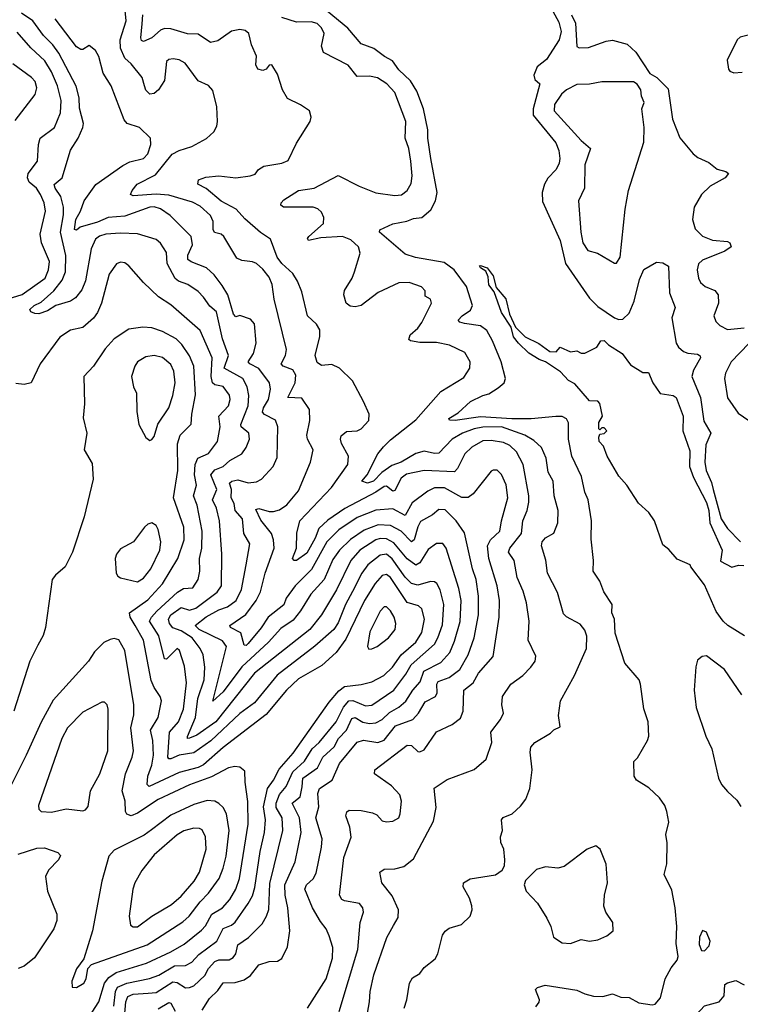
# Model space of a CAD drawing. Extents: x 1550320 to 1685906, y 509093 to 640511.
# Tile 440 of 532: x 1665013 to 1668456, y 593384 to 598091. Entities that reach past the tile are written whole.
import ezdxf

# ---------------------------------------------------------------- set-up
doc = ezdxf.new("R2010")
doc.units = 0

msp = doc.modelspace()

# ---------------------------------------------------------------- linework, layer by layer
at = {"layer": '0CON20XD'}
for points in [[(1667543.3, 598163.3), (1667588.5, 598078.5), (1667600.2, 598035), (1667590.8, 597995), (1667529.8, 597900.2), (1667484.7, 597865), (1667469.5, 597825), (1667474.3, 597804.3), (1667497.8, 597785), (1667466, 597665), (1667465.6, 597635), (1667575, 597501.5), (1667589, 597465), (1667593.1, 597426.9), (1667590.4, 597405), (1667576.5, 597375), (1667536.9, 597333.1), (1667520.3, 597305), (1667509.2, 597265), (1667511.4, 597221.4), (1667595.5, 597035.5), (1667620.2, 596925), (1667735, 596759.2), (1667775, 596719.8), (1667854.5, 596665), (1667875, 596657.2), (1667895, 596658.5), (1667925, 596687.3), (1667949.3, 596745), (1667975, 596849.2), (1667995, 596896.2), (1668055, 596931.6), (1668085, 596928.9), (1668112.2, 596912.2), (1668117.1, 596785), (1668144.4, 596715), (1668129.2, 596665), (1668150, 596545), (1668161.4, 596525), (1668185, 596504.4), (1668205, 596496.5), (1668251.8, 596491.8), (1668264.3, 596484.3), (1668265.6, 596475), (1668232.3, 596415), (1668224.6, 596385), (1668265.3, 596285), (1668281, 596171), (1668315.4, 596115), (1668292, 596058), (1668286.2, 595975), (1668292.4, 595935), (1668318.2, 595878.1), (1668325.5, 595845), (1668365, 595704.6), (1668395, 595659.2), (1668457.3, 595595)], [(1665885.5, 593355), (1665919.2, 593410.8), (1665959.6, 593450.4), (1665985, 593486.9), (1666042.4, 593487.6), (1666085, 593501.3), (1666115, 593522.1), (1666155, 593571.8), (1666205, 593588.1), (1666245, 593590), (1666265, 593603.3), (1666291.7, 593658.3), (1666304, 593735), (1666294.8, 593845), (1666280.9, 593905), (1666280.4, 593955), (1666328.4, 594065), (1666357.5, 594205), (1666349.5, 594275), (1666314, 594345), (1666353.6, 594375), (1666362.8, 594422.8), (1666366.5, 594465), (1666435.1, 594514.9), (1666461.2, 594565), (1666515.3, 594614.7), (1666536.8, 594655), (1666574.5, 594695), (1666599.1, 594750.9), (1666615, 594754.8), (1666652.9, 594732.8), (1666685, 594725.6), (1666715, 594730), (1666745, 594745.2), (1666780.5, 594779.5), (1666825.1, 594804.8), (1666857.6, 594832.4), (1666891, 594885), (1666927, 594925), (1666943.8, 594976.2), (1667025, 595018.3), (1667068.3, 595065), (1667090.4, 595119.6), (1667116.8, 595213.2), (1667123, 595315), (1667111.5, 595371.5), (1667051.1, 595565), (1667035, 595586.5), (1667003.6, 595586.4), (1666965, 595557.3), (1666925, 595493.9), (1666905, 595483.8), (1666865, 595512.7), (1666800.6, 595590.6), (1666765, 595609.8), (1666735, 595610.7), (1666715, 595604), (1666638.8, 595555), (1666595.7, 595505), (1666527, 595365), (1666454.2, 595245), (1666399.2, 595175), (1666135, 594966.8), (1665949.4, 594735), (1665859.6, 594670.4), (1665825, 594655.4), (1665814.8, 594654.8), (1665814.2, 594664.2), (1665853.5, 594755), (1665863.8, 594845), (1665894.8, 594934.8), (1665896.8, 594995), (1665888.8, 595055), (1665875.9, 595085), (1665837, 595135), (1665785, 595168.9), (1665744.3, 595184.3), (1665728.7, 595205), (1665724.4, 595225), (1665734.9, 595245.1), (1665785, 595280.2), (1665825, 595268.6), (1665855, 595277.6), (1665955.8, 595354.2), (1665976.4, 595385), (1665979.5, 595535), (1665967.9, 595695), (1665953, 595755), (1665933.6, 595795), (1665955.6, 595845), (1665926.2, 595915), (1665945, 595939.4), (1665985, 595954.3), (1666016.4, 595983.6), (1666074.8, 596015.2), (1666095.4, 596045), (1666110.9, 596085), (1666108.1, 596115), (1666070.6, 596145), (1666069.5, 596155), (1666103.8, 596245), (1666107.1, 596295), (1666100.5, 596335), (1666078.4, 596375), (1665989.6, 596425), (1666010, 596485), (1665981.6, 596565), (1665953.1, 596695), (1665920.9, 596720.9), (1665890.8, 596765), (1665865, 596790.8), (1665815.7, 596825.7), (1665771.1, 596841.1), (1665755, 596853.8), (1665717.5, 596925), (1665715, 596977.5), (1665685, 597022.9), (1665665, 597040.5), (1665575, 597067.1), (1665495, 597070.5), (1665425, 597065.2), (1665394.4, 597055.6), (1665375, 597041.2), (1665354.5, 596995.5), (1665327.8, 596842.2), (1665309.9, 596800.1), (1665279.2, 596760.9), (1665255.8, 596745), (1665185.3, 596724.8), (1665145, 596698.9), (1665105, 596684.2), (1665085, 596685.7), (1665066.2, 596695), (1665061.9, 596705), (1665082.7, 596725), (1665115, 596740.9), (1665175.8, 596794.2), (1665215.2, 596845), (1665231.5, 596885), (1665232.9, 596962.9), (1665207.7, 597075), (1665221.6, 597158.4), (1665221.6, 597195), (1665209, 597245), (1665182.4, 597285), (1665177.5, 597302.5), (1665215.5, 597335), (1665255, 597468), (1665291.8, 597525), (1665313.9, 597575), (1665317.2, 597595), (1665298.5, 597668.5), (1665297.6, 597717.6), (1665283.5, 597773.5), (1665200.6, 597930.6), (1665171.4, 597971.4), (1665126.1, 598016.1), (1665075.9, 598085), (1665022.1, 598122.1)], [(1666539.9, 593350.1), (1666628.8, 593645), (1666640.4, 593775), (1666655.5, 593825), (1666651.9, 593845), (1666635.7, 593865), (1666565, 593878.5), (1666551.9, 593885), (1666541.1, 593905), (1666561.4, 594085), (1666596.7, 594183.3), (1666590.1, 594230.1), (1666571.5, 594285), (1666575.6, 594304.4), (1666587.8, 594312.2), (1666645, 594310), (1666698.9, 594298.9), (1666719.1, 594289.1), (1666745, 594261.4), (1666765, 594255.7), (1666795, 594260), (1666824.3, 594275.7), (1666831.4, 594295), (1666836.5, 594355), (1666828.9, 594385), (1666788.8, 594428.8), (1666707.5, 594485), (1666710, 594505), (1666865, 594622.2), (1666885, 594621.4), (1666915, 594592.9), (1666925, 594590.6), (1666945, 594600), (1667005, 594686.7), (1667078.5, 594721.5), (1667119, 594751), (1667131.3, 594785), (1667134.5, 594885), (1667178.9, 594921.1), (1667205, 594966.4), (1667275, 595046.2), (1667304, 595234), (1667304.7, 595314.7), (1667294.7, 595385), (1667255.2, 595515), (1667248.5, 595575), (1667262.9, 595605), (1667307.5, 595645), (1667314.7, 595695.3), (1667345.2, 595804.8), (1667337, 595867), (1667315, 595916), (1667295, 595937.1), (1667275, 595938.1), (1667265, 595932), (1667180, 595825), (1667155, 595806.5), (1667125, 595806.8), (1667042.6, 595852.6), (1666995, 595853.1), (1666962.7, 595837.3), (1666888.7, 595781.3), (1666855, 595720), (1666795, 595752.6), (1666715, 595746.9), (1666625, 595711), (1666538.4, 595651.6), (1666480.2, 595595), (1666407.5, 595462.5), (1666329.7, 595385), (1666286, 595325), (1666275, 595293.8), (1666199.4, 595235), (1666166.2, 595183.8), (1666105, 595108.7), (1666095, 595099.2), (1666085, 595100), (1666069.3, 595159.3), (1666019.4, 595185), (1666016.9, 595195), (1666092.9, 595247.1), (1666143.3, 595315), (1666163, 595355), (1666186.2, 595445), (1666228.4, 595565), (1666226.3, 595605), (1666215.6, 595635), (1666165, 595698.9), (1666140.6, 595749.4), (1666155, 595753.4), (1666205, 595739.6), (1666225, 595739.8), (1666255, 595748.1), (1666289, 595771), (1666345, 595838.6), (1666402.9, 595975), (1666415.4, 596035), (1666388.2, 596085), (1666384.7, 596105), (1666399.6, 596175), (1666397.6, 596227.6), (1666361.7, 596281.7), (1666294.3, 596285), (1666328.4, 596355), (1666332.2, 596392.3), (1666317.2, 596417.2), (1666271.4, 596435), (1666261.8, 596445), (1666283.4, 596485), (1666287.5, 596515), (1666228.9, 596755), (1666219.5, 596825), (1666205, 596859.5), (1666175, 596898.9), (1666145, 596926.1), (1666125, 596934.1), (1666075, 596939.4), (1666050.8, 596950.8), (1665988.2, 597055), (1665975, 597065.3), (1665943.2, 597073.2), (1665937.3, 597087.3), (1665936.7, 597126.7), (1665924.6, 597155), (1665875, 597198.8), (1665838.2, 597218.2), (1665725, 597251.5), (1665665, 597257.1), (1665555, 597248.9), (1665542.5, 597255), (1665550, 597275), (1665574.3, 597305), (1665661.4, 597348.6), (1665742.1, 597447.9), (1665775, 597466), (1665834.6, 597485.4), (1665905, 597523.1), (1665940, 597555), (1665955, 597582.5), (1665958.6, 597605), (1665954.2, 597675), (1665935, 597752.5), (1665915, 597776.2), (1665865, 597798.8), (1665803.3, 597883.3), (1665775, 597898.5), (1665745.7, 597904.3), (1665725, 597900.8), (1665715, 597891.2), (1665705, 597800), (1665675.6, 597755), (1665655, 597738.5), (1665635, 597735.6), (1665615, 597754.3), (1665609.4, 597775), (1665597.5, 597815), (1665545, 597880), (1665515, 597907.1), (1665495.3, 597955), (1665493.1, 597995), (1665522.4, 598085), (1665517.2, 598135)], [(1666667.8, 593305), (1666684.6, 593395), (1666687.5, 593445), (1666705.4, 593525), (1666767, 593703), (1666799.7, 593760.2), (1666821.5, 593798.5), (1666823.3, 593835), (1666792.6, 593902.6), (1666742.5, 593965), (1666733.9, 594016.1), (1666755, 594030), (1666805, 594032.1), (1666848, 594042), (1666895, 594079.2), (1666990.5, 594259.5), (1667002.3, 594325), (1666993.7, 594416.3), (1667055, 594458.6), (1667185, 594507.1), (1667242, 594555), (1667268.4, 594635), (1667263.8, 594685), (1667310.8, 594745), (1667324.5, 594775), (1667316.5, 594815), (1667320, 594855), (1667360, 594915), (1667417.5, 594955), (1667455, 594996.2), (1667475.8, 595025), (1667478.6, 595048.6), (1667441.8, 595125), (1667447.3, 595215), (1667435, 595303.8), (1667419, 595359), (1667390, 595425), (1667376.2, 595505), (1667348.5, 595545), (1667355.4, 595565), (1667410.7, 595635), (1667416.6, 595695), (1667437.5, 595745), (1667446, 595785), (1667445.9, 595815), (1667418.8, 595965), (1667386.5, 596025), (1667355, 596054.7), (1667325, 596069.4), (1667265, 596079.5), (1667225, 596077.1), (1667172.6, 596047.4), (1667139.6, 596015), (1667104.7, 595945), (1667090.1, 595929.9), (1666944.7, 595935.3), (1666861.3, 595918.7), (1666835, 595899.3), (1666805, 595840.8), (1666795, 595837.3), (1666765, 595860.7), (1666755, 595859.4), (1666715, 595832.2), (1666565.6, 595754.4), (1666485, 595698.9), (1666441.8, 595658.2), (1666425, 595612.9), (1666385, 595540), (1666335, 595505.6), (1666325, 595505.7), (1666315.7, 595515), (1666334.7, 595565), (1666336.8, 595636.8), (1666351.1, 595695), (1666501.9, 595855), (1666580, 595965), (1666584.1, 596005), (1666550.9, 596065), (1666545.4, 596085), (1666549.1, 596100.9), (1666575, 596122.2), (1666625, 596125.8), (1666645, 596134.2), (1666681.2, 596175), (1666682, 596205), (1666656.2, 596266.2), (1666603.8, 596365), (1666541.2, 596425), (1666505, 596442.2), (1666455, 596437.3), (1666435, 596451.4), (1666424.6, 596485), (1666447.1, 596577.1), (1666447.6, 596607.6), (1666431.4, 596635), (1666388.2, 596675), (1666360.5, 596790.5), (1666340.5, 596840.5), (1666318.3, 596878.3), (1666266.1, 596926.1), (1666243.7, 596955), (1666211.9, 597041.9), (1666164.2, 597074.2), (1666089.1, 597139.1), (1666047.1, 597185), (1665975, 597223.7), (1665904, 597284), (1665863.3, 597305), (1665867.1, 597325), (1665902.2, 597337.8), (1665965, 597344.6), (1666045, 597335.6), (1666113.9, 597343.9), (1666137.6, 597352.4), (1666154.2, 597375), (1666178.9, 597391.1), (1666265, 597404.4), (1666295, 597418), (1666335, 597501.2), (1666401.2, 597605), (1666406.2, 597625), (1666397.5, 597655), (1666354.2, 597684.2), (1666292, 597715), (1666268.6, 597755), (1666245, 597830), (1666217.5, 597875), (1666205, 597873.3), (1666190, 597855), (1666175, 597847.8), (1666150, 597855), (1666141.3, 597875), (1666145, 597916.2), (1666120.5, 597970.5), (1666107.8, 598025), (1666089.8, 598039.8), (1666064.5, 598044.5), (1666025, 598036.1), (1665960, 597990), (1665925, 597981.6), (1665865, 598021.2), (1665815, 598024.1), (1665735, 598047.5), (1665705, 598048.4), (1665685, 598040.6), (1665645, 598003.8), (1665605, 597986.7), (1665595, 597992.2), (1665591.8, 598005), (1665598.3, 598071.7), (1665601.6, 598115)], [(1667478.7, 593371.3), (1667495.6, 593394.4), (1667496, 593405), (1667477.5, 593455), (1667486.4, 593463.6), (1667524.2, 593475.8), (1667675, 593452), (1667713.3, 593433.3), (1667755, 593423.1), (1667798.5, 593421.5), (1667845, 593433.1), (1667885, 593418.5), (1667925, 593415.6), (1667971.3, 593391.3), (1668035, 593381.4), (1668048.8, 593385), (1668074.6, 593415.4), (1668097.5, 593505), (1668125, 593558), (1668153.8, 593595), (1668158.3, 593611.7), (1668150, 593675), (1668152.1, 593755), (1668145.3, 593845.3), (1668128.9, 593928.9), (1668092.5, 594005), (1668105.6, 594055), (1668106.9, 594155), (1668100.6, 594195), (1668114.4, 594255), (1668105.6, 594305), (1668095.6, 594335), (1668070.2, 594370.2), (1668019.2, 594419.1), (1667960, 594455), (1667948.9, 594475), (1667947.5, 594545), (1667965, 594562.5), (1668013.3, 594645), (1668018.8, 594665), (1668015.8, 594734.2), (1667995.6, 594795.6), (1667979.2, 594915), (1667972, 594935), (1667904.3, 595015), (1667858.5, 595158.5), (1667855.5, 595225), (1667842.5, 595255), (1667844, 595295), (1667803.5, 595355), (1667785, 595406.2), (1667752.5, 595455), (1667754.4, 595505), (1667743, 595607), (1667745.6, 595695), (1667729.2, 595795), (1667712.8, 595832.8), (1667697.3, 595907.3), (1667651.2, 596005), (1667634.4, 596085), (1667634.3, 596164.3), (1667625, 596182.7), (1667605, 596193.4), (1667574.7, 596194.7), (1667456.9, 596183.1), (1667365, 596182.7), (1667215, 596192.9), (1667094.1, 596174.1), (1667066.1, 596176.1), (1667063.3, 596185), (1667107.8, 596212.2), (1667167.1, 596265), (1667225, 596293.8), (1667255, 596301.8), (1667299.7, 596330.3), (1667327.5, 596355), (1667334.3, 596375), (1667313.5, 596455), (1667272.4, 596555), (1667245, 596605.4), (1667215, 596627.4), (1667138.9, 596638.9), (1667115.6, 596645.6), (1667108.6, 596655), (1667126.4, 596675), (1667167.2, 596702.8), (1667175.8, 596725), (1667147.7, 596815), (1667088.8, 596895), (1667040.4, 596930.4), (1666903.4, 596953.4), (1666855, 596969.4), (1666731.4, 597075), (1666734.3, 597085.7), (1666795, 597114.3), (1666862.6, 597127.4), (1666895, 597141.1), (1666935, 597144.6), (1666977.8, 597182.2), (1667000, 597225), (1667007.1, 597265), (1666978, 597428), (1666963.4, 597525), (1666963.5, 597565), (1666942.6, 597665), (1666909.8, 597749.8), (1666879.4, 597799.4), (1666825, 597851.1), (1666794.4, 597894.4), (1666755.6, 597915), (1666705, 597953.6), (1666645, 597976), (1666580.7, 598050.7), (1666481.9, 598131.9)], [(1667648.7, 598115), (1667668.3, 598075), (1667675, 597963.3), (1667685.9, 597955.9), (1667731.3, 597958.7), (1667815, 597989.1), (1667845, 597993.6), (1667915, 597974.2), (1667957.5, 597935), (1668023.6, 597833.6), (1668056.7, 597815), (1668110.7, 597760.7), (1668131.2, 597615), (1668166.5, 597526.5), (1668230.1, 597450.1), (1668252.6, 597432.6), (1668305, 597407.5), (1668345, 597376.7), (1668387.5, 597365), (1668398.8, 597355), (1668384, 597335), (1668311.9, 597295), (1668270.5, 597255), (1668236.2, 597195), (1668227.8, 597135), (1668240.9, 597090.9), (1668275, 597055.4), (1668323.3, 597036.7), (1668395, 597030.8), (1668406.2, 597025), (1668412, 597005), (1668382, 596985), (1668275, 596941.9), (1668256.6, 596923.4), (1668250.6, 596895), (1668255.7, 596855), (1668265.8, 596835), (1668288.8, 596815), (1668335, 596796.9), (1668350.5, 596775), (1668351.5, 596735), (1668329.4, 596675), (1668338.3, 596648.3), (1668358.6, 596628.6), (1668395, 596610), (1668475, 596617.5)], [(1666467.5, 595415), (1666403.5, 595345), (1666355, 595265.5), (1666319.4, 595220.6), (1666260.3, 595179.7), (1666201.9, 595115), (1666075, 594997), (1665985, 594877.4), (1665935, 594832.5), (1666001.6, 595095), (1665981.6, 595121.6), (1665871.1, 595175), (1665851.1, 595195), (1665903.9, 595236.1), (1665965, 595269.2), (1666005, 595283.3), (1666047.2, 595315), (1666073.1, 595366.9), (1666094.7, 595485), (1666112.7, 595585), (1666083.1, 595635), (1666077.5, 595705), (1666041.9, 595745), (1666038.3, 595778.3), (1666023.7, 595805), (1666024.5, 595845), (1666014.7, 595875), (1666025.7, 595885), (1666055, 595891.6), (1666105, 595877.6), (1666145, 595881.1), (1666167.8, 595895), (1666223.3, 595955), (1666242.8, 595997.2), (1666246.8, 596145), (1666235, 596176.5), (1666182.9, 596202.9), (1666173.7, 596215), (1666177.7, 596235), (1666202.1, 596275), (1666211.8, 596325), (1666206.8, 596355), (1666155, 596422.7), (1666111.9, 596445), (1666104.8, 596454.8), (1666130, 596495), (1666142.5, 596545), (1666135, 596637.5), (1666115, 596658.8), (1666065, 596677.5), (1666045, 596670), (1666035, 596682.5), (1666007.5, 596775), (1665979.6, 596819.6), (1665941.9, 596871.9), (1665905.3, 596905.3), (1665832.8, 596932.8), (1665816.2, 596945), (1665816.8, 596965), (1665838, 597015), (1665831.5, 597055), (1665731.1, 597155), (1665685, 597186.6), (1665655, 597195.6), (1665635, 597194.3), (1665515, 597151.1), (1665435, 597145.5), (1665385, 597123), (1665301.4, 597098.6), (1665285, 597084.4), (1665275, 597087.5), (1665281, 597135), (1665303.2, 597175), (1665320.5, 597225), (1665377.1, 597302.9), (1665505, 597394.6), (1665538.7, 597411.3), (1665605, 597427.9), (1665625, 597449.4), (1665639.6, 597495), (1665638.5, 597525), (1665585, 597575.6), (1665526, 597595), (1665511.7, 597611.7), (1665449.8, 597775), (1665411.8, 597835), (1665390.4, 597915), (1665375, 597944.2), (1665345, 597967.1), (1665315, 597948.9), (1665305, 597948.5), (1665285, 597961.5), (1665181.8, 598095)], [(1666850, 593365), (1666862.9, 593405), (1666875.5, 593484.5), (1666890.3, 593509.7), (1666925, 593531.2), (1666945, 593560), (1666998.8, 593601.2), (1667011.2, 593625), (1667032.5, 593715), (1667045, 593733.8), (1667065, 593748), (1667123.8, 593765), (1667165.5, 593804.5), (1667174.4, 593835), (1667173.3, 593855), (1667161.7, 593891.7), (1667131.2, 593945), (1667133.3, 593965), (1667165.8, 593984.2), (1667287, 594003), (1667318.8, 594025), (1667328.8, 594045), (1667331.2, 594075), (1667325.8, 594125), (1667312, 594158), (1667310, 594185), (1667320, 594215), (1667314.4, 594265.6), (1667323.6, 594276.4), (1667365.8, 594294.2), (1667405, 594331.2), (1667430.6, 594365), (1667450, 594415), (1667461.8, 594505), (1667451.2, 594588.8), (1667455, 594612.5), (1667475, 594636), (1667549.5, 594680.5), (1667565, 594696.2), (1667595, 594710), (1667588, 594765), (1667597.5, 594835), (1667664.5, 594955), (1667721.6, 595085), (1667723.1, 595143.1), (1667712.7, 595172.7), (1667690.5, 595200.5), (1667625.6, 595235.6), (1667611.3, 595251.3), (1667581.9, 595351.9), (1667534.5, 595445), (1667527.3, 595507.3), (1667505.5, 595575), (1667508.5, 595595), (1667525, 595613.6), (1667565, 595636.9), (1667583.9, 595685), (1667585.4, 595745), (1667567.3, 595815), (1667561.1, 595885), (1667538.1, 595928.1), (1667528.9, 595995), (1667506.2, 596045), (1667468.7, 596078.7), (1667426.4, 596105), (1667315, 596144.3), (1667225, 596143.6), (1667185, 596134.9), (1667127.9, 596115), (1667078.9, 596085), (1667015, 596019.2), (1666995, 596017.6), (1666945, 596028.4), (1666905, 596016.8), (1666835, 595975.6), (1666790.7, 595959.3), (1666743.7, 595926.3), (1666703.1, 595885), (1666675.4, 595875.4), (1666648, 595885), (1666673.8, 595915), (1666723.5, 596015), (1666751.2, 596048.8), (1666785, 596082.9), (1666905, 596178.8), (1667025, 596312.9), (1667135, 596380.8), (1667164.4, 596425), (1667165.5, 596455), (1667139.4, 596499.4), (1667066, 596535), (1667005, 596547.5), (1666925, 596547.2), (1666880, 596555), (1666871.5, 596561.5), (1666877.8, 596585), (1666915, 596616.7), (1666935, 596642.9), (1666980, 596735), (1666976, 596755), (1666950, 596770), (1666950, 596795), (1666933.2, 596813.2), (1666874.4, 596834.4), (1666825, 596833.5), (1666725, 596786.1), (1666645.2, 596724.8), (1666615, 596717.7), (1666591.7, 596721.7), (1666573.1, 596735), (1666560.9, 596775), (1666565, 596795.7), (1666602.1, 596855), (1666612.9, 596885), (1666638.9, 596975), (1666631.5, 597005), (1666595, 597039.3), (1666555, 597054.7), (1666451.6, 597048.4), (1666392.5, 597035), (1666388, 597045), (1666394.4, 597055), (1666463.8, 597116.2), (1666466.8, 597145), (1666455, 597170.4), (1666437.5, 597187.5), (1666415, 597194.8), (1666273.3, 597195), (1666260, 597205), (1666262.9, 597215), (1666275, 597230), (1666345, 597273.8), (1666420, 597285), (1666535, 597346.7), (1666635.2, 597295.2), (1666715, 597262.6), (1666805, 597250), (1666836.7, 597253.3), (1666865, 597274.3), (1666882.6, 597307.4), (1666887.5, 597345), (1666881.6, 597415), (1666872.9, 597475), (1666854, 597525), (1666858.2, 597605), (1666805, 597743.3), (1666766.4, 597785), (1666723.1, 597813.1), (1666685, 597821.8), (1666625, 597818.9), (1666583, 597873), (1666463.8, 597933.8), (1666455.4, 597965), (1666467.1, 598025), (1666455, 598052.7), (1666435, 598072.2), (1666405, 598080.4), (1666335, 598079.2), (1666265, 598101.7)], [(1664915, 596743.5), (1665025, 596777.5), (1665135, 596854.6), (1665150.3, 596895), (1665154.7, 596935), (1665117.6, 597025), (1665110.2, 597065), (1665136.7, 597175), (1665130, 597215), (1665112.2, 597255), (1665092.4, 597285), (1665057.4, 597315), (1665049.4, 597335), (1665054.1, 597355.9), (1665097.7, 597415), (1665102.7, 597495), (1665111.2, 597525), (1665179.4, 597575), (1665207.5, 597645), (1665210.5, 597705), (1665193.5, 597775), (1665165, 597841.5), (1665133.6, 597893.6), (1665066.6, 597956.6), (1665000.6, 598030.6)], [(1668525, 598024.3), (1668455, 598007.1), (1668440.8, 597995), (1668393.2, 597896.8), (1668399.2, 597855), (1668406.2, 597845), (1668425, 597837.1), (1668465, 597840.8)], [(1664990.5, 597609.5), (1665086.7, 597733.3), (1665095.3, 597765.3), (1665086.4, 597795), (1665069.4, 597815), (1664980.5, 597880.5)], [(1667855, 596926.7), (1667865, 596927.5), (1667881.2, 596955), (1667905.3, 597185), (1667921.7, 597275), (1667995.4, 597505.4), (1667996, 597575), (1667985.6, 597664.4), (1667996, 597695), (1667984.2, 597725), (1667981.2, 597755), (1667962.9, 597782.9), (1667945, 597794), (1667795, 597794.5), (1667735, 597782.9), (1667675, 597780.5), (1667625, 597756.4), (1667601.8, 597735), (1667568.1, 597685), (1667566.9, 597655), (1667695, 597513.1), (1667740, 597475), (1667713, 597397), (1667711.2, 597285), (1667683.3, 597225), (1667693.4, 597075), (1667703.8, 597023.8), (1667727.6, 596987.6), (1667773.3, 596975), (1667855, 596926.7)], [(1665510.6, 593285), (1665520.2, 593395), (1665529.5, 593420.5), (1665555, 593432), (1665626.4, 593436.4), (1665665, 593440), (1665745, 593490.9), (1665765, 593488.1), (1665805, 593463.3), (1665825, 593463.4), (1665845, 593472.2), (1665897.8, 593522.2), (1665915, 593555.4), (1665945, 593588.1), (1665965, 593596.5), (1666014.3, 593595.7), (1666033.1, 593606.9), (1666045.3, 593625), (1666055, 593667.8), (1666106.4, 593703.6), (1666170.8, 593769.2), (1666192.8, 593805), (1666203.5, 593836.5), (1666208.2, 593961.8), (1666270.4, 594215), (1666266.8, 594275), (1666239, 594325), (1666237.7, 594345), (1666253.5, 594386.5), (1666286.8, 594425), (1666317.9, 594495), (1666373.3, 594546.7), (1666410.8, 594605), (1666443.3, 594635), (1666525, 594734.7), (1666559.8, 594805), (1666585, 594834.1), (1666605, 594836.1), (1666665, 594811.1), (1666695, 594813.3), (1666800.3, 594885), (1666858.3, 594961.7), (1666883.3, 595006.7), (1666994.2, 595105), (1667011, 595135), (1667032.5, 595197.5), (1667039.8, 595295), (1667022.2, 595365), (1667006.1, 595395), (1666995, 595403.2), (1666975.3, 595405.3), (1666915, 595388), (1666885, 595394.8), (1666855, 595426.3), (1666793, 595513), (1666765, 595535.2), (1666735, 595531.2), (1666676.2, 595485), (1666648.4, 595445), (1666603, 595357), (1666570.2, 595295), (1666535, 595207.1), (1666513.1, 595175), (1666423.3, 595096.7), (1666242.7, 594957.3), (1666135, 594825.8), (1666065, 594773.8), (1665926.1, 594643.9), (1665845, 594585.7), (1665775, 594574.4), (1665735, 594556.9), (1665725, 594556.7), (1665721.4, 594565), (1665728.3, 594685), (1665770.9, 594735), (1665794.8, 594795), (1665810.6, 594920.6), (1665800.1, 594999.9), (1665776.1, 595075), (1665765, 595084.4), (1665715, 595033.8), (1665705, 595035.6), (1665678.1, 595145), (1665633.4, 595215), (1665642.1, 595235), (1665667.4, 595262.6), (1665766.6, 595353.4), (1665795, 595372.1), (1665839.4, 595375), (1665865, 595414), (1665872.9, 595455), (1665872.6, 595515), (1665883.3, 595565), (1665885.2, 595645), (1665860.1, 595769.9), (1665843, 595815), (1665857, 595865), (1665848.8, 595915), (1665851.1, 595965), (1665864.8, 595995.2), (1665915, 596017.2), (1665957.8, 596075), (1665970.3, 596145), (1665964.7, 596195), (1666010.9, 596245), (1666018.8, 596275), (1666015, 596295.6), (1665985, 596338), (1665945, 596345.8), (1665934.4, 596355), (1665928.4, 596385), (1665932, 596475), (1665875, 596604.6), (1665735, 596728.5), (1665676.2, 596766.2), (1665604.4, 596835), (1665535, 596914.3), (1665515, 596928.1), (1665495, 596931.4), (1665475, 596924), (1665440, 596875), (1665403.9, 596735), (1665385, 596691.4), (1665365.7, 596664.3), (1665315, 596619.1), (1665255, 596606.5), (1665205, 596572.9), (1665110.8, 596445), (1665067.5, 596355), (1665035, 596346.7), (1664995, 596351.2)], [(1668476.2, 595146.1), (1668396.5, 595195), (1668374.2, 595215), (1668340.9, 595260.9), (1668285, 595388.6), (1668218.8, 595475), (1668216.7, 595485), (1668155, 595512), (1668115, 595557.5), (1668085, 595580), (1668046.2, 595695), (1668018.8, 595735), (1667968.9, 595778.9), (1667914.4, 595865), (1667875, 595908), (1667820, 596005), (1667802.2, 596052.2), (1667781.2, 596075), (1667780, 596095), (1667785, 596110), (1667805, 596112.5), (1667817.5, 596125), (1667805, 596140), (1667795, 596140), (1667785, 596130), (1667780, 596135), (1667780, 596165), (1667797.5, 596195), (1667785, 596256.7), (1667775, 596267.1), (1667735, 596269.2), (1667665, 596350.9), (1667635, 596366.7), (1667597.2, 596407.2), (1667525.8, 596455.8), (1667495, 596466.6), (1667445, 596496), (1667395.5, 596545), (1667372.7, 596575), (1667361.7, 596621.7), (1667315, 596691.9), (1667279.5, 596789.5), (1667255, 596824), (1667251.7, 596861.7), (1667239.5, 596889.5), (1667214, 596905), (1667210, 596915), (1667215, 596916), (1667246.2, 596905), (1667275, 596866.7), (1667290.2, 596810.2), (1667335, 596755.8), (1667352.8, 596682.8), (1667381.4, 596621.4), (1667428, 596575), (1667492.6, 596542.6), (1667545.9, 596504.1), (1667576.7, 596503.3), (1667595, 596526.2), (1667645, 596502.5), (1667675, 596507.5), (1667695, 596497.5), (1667713, 596497), (1667770, 596525), (1667790, 596555), (1667805, 596557.5), (1667825.8, 596535.8), (1667890.8, 596495), (1667931.2, 596441.2), (1667990, 596405), (1668017.5, 596405), (1668037.5, 596355), (1668073.2, 596303.2), (1668135, 596294), (1668149.2, 596285), (1668183.5, 596195), (1668180.9, 596125), (1668215, 596030), (1668213.5, 595955), (1668232.7, 595902.7), (1668295, 595782.9), (1668305.1, 595745), (1668309.8, 595685), (1668369.7, 595555), (1668361.7, 595501.7), (1668415, 595474.4), (1668447.1, 595482.9), (1668472.1, 595482.1)], [(1665463, 593375), (1665471.2, 593445), (1665480, 593465), (1665524.4, 593485.6), (1665633.3, 593506.7), (1665677.7, 593522.3), (1665753, 593567), (1665805, 593569.6), (1665835, 593584.7), (1665868.1, 593621.9), (1665955, 593686.1), (1665985, 593746.6), (1666025, 593761.4), (1666042.8, 593777.2), (1666104.8, 593865.2), (1666125, 593903.1), (1666137.1, 593942.9), (1666162.1, 594115), (1666181.9, 594205), (1666188.1, 594265), (1666177.8, 594327.8), (1666196.4, 594415), (1666225, 594454.6), (1666252, 594508), (1666319.5, 594585), (1666491.9, 594828.1), (1666537.2, 594882.8), (1666565, 594903.4), (1666645, 594911.9), (1666695, 594925.3), (1666752.3, 594955), (1666794.2, 594995.8), (1666835.4, 595054.6), (1666905, 595115.3), (1666935, 595161.1), (1666947.1, 595225), (1666934.8, 595274.8), (1666918.3, 595288.3), (1666865, 595305.3), (1666785, 595424.1), (1666765, 595438.2), (1666745, 595433.2), (1666711.2, 595395), (1666660.8, 595315), (1666570.8, 595129.2), (1666524.8, 595065.2), (1666456.8, 595003.2), (1666345, 594939.1), (1666287.1, 594885), (1666190.6, 594769.4), (1665985, 594611.6), (1665890.8, 594529.2), (1665865, 594516.5), (1665775, 594491.7), (1665630.8, 594425), (1665622.2, 594435), (1665624.4, 594475), (1665645, 594527.1), (1665652, 594575), (1665649.2, 594645), (1665637.2, 594695), (1665674.7, 594755), (1665690, 594835), (1665684.4, 594855), (1665655, 594898.6), (1665641.3, 594931.3), (1665604.8, 595125), (1665564, 595195), (1665540.5, 595235), (1665538, 595255), (1665625, 595317.1), (1665695.7, 595394.3), (1665767.9, 595515), (1665798.6, 595605), (1665797.2, 595665), (1665748.4, 595805), (1665769.2, 595935), (1665766.8, 596063.2), (1665779.6, 596105), (1665832.1, 596157.9), (1665834.7, 596205.3), (1665852.7, 596297.3), (1665844.7, 596435), (1665824.1, 596484.1), (1665787.7, 596537.7), (1665760, 596565), (1665695, 596600.9), (1665645, 596618.2), (1665601.8, 596621.8), (1665535, 596611.1), (1665465, 596565.5), (1665421.9, 596518.1), (1665365.4, 596434.6), (1665318.6, 596385), (1665322.5, 596255), (1665316.8, 596186.8), (1665334.4, 596115), (1665320.6, 596035), (1665359.8, 595969.8), (1665364.2, 595895), (1665321.4, 595715), (1665265.7, 595545), (1665230, 595475), (1665183.3, 595435), (1665168.8, 595415), (1665136.9, 595185), (1665125, 595146.7), (1665099.5, 595100.5), (1665060.6, 595025), (1664985.3, 594784.7)], [(1668497.1, 596542.9), (1668412.5, 596455), (1668385, 596401.2), (1668380, 596375), (1668395, 596283.8), (1668445, 596210), (1668496.2, 596175)], [(1665635, 596078.8), (1665645, 596083.8), (1665655, 596098.8), (1665672.8, 596157.2), (1665725, 596235.7), (1665744.7, 596295), (1665755.3, 596355), (1665749.9, 596409.9), (1665735, 596443.1), (1665695, 596475.4), (1665655, 596485.3), (1665615, 596478.5), (1665575.6, 596455), (1665562.5, 596435), (1665547.1, 596385), (1665557.1, 596335), (1665570.8, 596305), (1665572.3, 596217.7), (1665582.5, 596155), (1665615, 596093.8), (1665635, 596078.8)], [(1666388.1, 593365), (1666477.1, 593505), (1666507.7, 593605), (1666508.8, 593655), (1666491.7, 593711.7), (1666476.7, 593745), (1666450.3, 593780.3), (1666411.8, 593845), (1666375.3, 593935), (1666383.8, 593955), (1666415.7, 593984.3), (1666428.8, 594011.2), (1666455.3, 594135.3), (1666458.2, 594175), (1666428.1, 594275), (1666442, 594328), (1666437.8, 594392.3), (1666444.7, 594415), (1666505.4, 594455), (1666540.8, 594535), (1666625, 594636.2), (1666655, 594645.9), (1666724.7, 594634.7), (1666755, 594645.8), (1666808.2, 594715), (1666892, 594745), (1666917.8, 594775), (1666949.7, 594830.3), (1666999.5, 594855), (1667007.6, 594872.4), (1667005.2, 594915), (1667012.2, 594927.8), (1667065, 594946.1), (1667115.8, 594984.2), (1667155.8, 595054.2), (1667184.8, 595135), (1667205.7, 595245), (1667204.4, 595334.4), (1667193.8, 595415), (1667176.2, 595465), (1667137.4, 595637.4), (1667099.1, 595695), (1667045, 595748), (1667015, 595750), (1666985, 595723.3), (1666928.1, 595691.9), (1666915, 595666.9), (1666898.4, 595605), (1666885, 595594.2), (1666835, 595646.1), (1666785, 595672.8), (1666725, 595676.6), (1666659.2, 595650.8), (1666593.7, 595606.3), (1666540.2, 595555), (1666509.8, 595510.2), (1666467.5, 595415)], [(1665575, 595402.9), (1665605, 595421.8), (1665639.3, 595465), (1665681.8, 595555), (1665687.3, 595595), (1665675, 595653.3), (1665665, 595672.5), (1665645, 595685.8), (1665625, 595679.2), (1665610, 595665), (1665556.7, 595595), (1665495, 595561.2), (1665475.8, 595535), (1665469.4, 595515), (1665474.4, 595445), (1665481.3, 595431.3), (1665495, 595422.5), (1665575, 595402.9)], [(1666681.7, 595081.7), (1666695, 595082.5), (1666721.2, 595095), (1666775, 595135.6), (1666807.5, 595175), (1666810, 595205), (1666801.5, 595235), (1666785, 595264.4), (1666765, 595284.4), (1666755, 595283.3), (1666735, 595263.3), (1666685.4, 595165), (1666674.3, 595094.3), (1666681.7, 595081.7)], [(1665345, 593323.5), (1665390.5, 593395), (1665418.3, 593485), (1665438.1, 593511.9), (1665474.3, 593535.7), (1665619.3, 593580.7), (1665735, 593635.2), (1665799.1, 593670.9), (1665881.8, 593738.2), (1665901.3, 593758.7), (1665930.8, 593815), (1665981.5, 593845), (1666016.8, 593885), (1666045.7, 593935), (1666063.4, 593985), (1666105.2, 594245), (1666103.4, 594353.4), (1666089.5, 594445), (1666087.9, 594497.9), (1666065, 594518.1), (1666040.9, 594520.9), (1666011.2, 594515), (1665928.7, 594471.3), (1665825, 594433), (1665675, 594362.6), (1665575, 594297.3), (1665545, 594285.5), (1665525, 594293.5), (1665519.1, 594305), (1665516.7, 594355), (1665502, 594405), (1665519.1, 594485), (1665550.3, 594565), (1665555.9, 594595), (1665543.5, 594705), (1665558.1, 594768.1), (1665558.9, 594815), (1665514.6, 595075), (1665486, 595126), (1665465, 595132.2), (1665445, 595128.1), (1665415, 595114), (1665370.5, 595069.5), (1665342, 595025), (1665173, 594837), (1665115, 594731.9), (1665044.1, 594575), (1664916.6, 594323.4)], [(1668463.2, 594863.2), (1668381.2, 594985), (1668295, 595050), (1668273, 595047), (1668251.2, 595028.8), (1668242.7, 594997.3), (1668235.7, 594885), (1668245, 594802.5), (1668291.2, 594665), (1668320, 594605), (1668351.9, 594465), (1668365.6, 594435), (1668395, 594400.8), (1668439.7, 594359.7), (1668458.8, 594328.8)], [(1665165, 594303.1), (1665235, 594317.5), (1665315, 594309.2), (1665326.8, 594313.2), (1665340, 594330), (1665351.8, 594405), (1665395, 594486), (1665434.7, 594595), (1665436.2, 594795), (1665431.1, 594815), (1665418, 594828), (1665405, 594827.8), (1665315, 594780), (1665241.8, 594705), (1665213.8, 594655), (1665102.2, 594335), (1665105, 594316.7), (1665115, 594306), (1665165, 594303.1)], [(1665285, 593463.8), (1665320, 593485), (1665330, 593505), (1665338, 593555), (1665356.6, 593573.4), (1665622, 593668), (1665792.7, 593777.3), (1665822.9, 593805), (1665875, 593873.3), (1665915.2, 593914.8), (1665965.3, 593985), (1665985.7, 594035), (1665998.8, 594091.2), (1666014.2, 594215), (1666000.7, 594295), (1665984.7, 594324.7), (1665965, 594344.5), (1665945, 594355.4), (1665908.7, 594358.7), (1665845, 594339.5), (1665735, 594288.1), (1665642.5, 594217.5), (1665608, 594192), (1665465, 594120.8), (1665438.3, 594091.7), (1665405, 593972.5), (1665361.2, 593735), (1665319.4, 593600.6), (1665285, 593553.3), (1665262, 593495), (1665263.3, 593465), (1665285, 593463.8)], [(1665555, 593753.5), (1665575, 593753.9), (1665644.3, 593805.7), (1665739, 593861), (1665785, 593901.3), (1665847.2, 593972.8), (1665872.1, 594015), (1665903.4, 594125), (1665900.4, 594185), (1665885, 594218.5), (1665872.5, 594225), (1665845, 594225.4), (1665797.4, 594212.6), (1665765, 594193.2), (1665655, 594097.7), (1665596.3, 594023.7), (1665562.9, 593965), (1665552.9, 593935), (1665535.5, 593805.5), (1665542.8, 593762.8), (1665555, 593753.5)], [(1665005, 594101.6), (1665095, 594130.6), (1665132.2, 594132.2), (1665195, 594109.2), (1665208, 594095), (1665198, 594075), (1665150, 594025), (1665136.7, 593995), (1665145.7, 593925), (1665191.1, 593815), (1665190.5, 593785), (1665176.4, 593745), (1665084, 593606), (1665035, 593565.6), (1665005, 593554.4)], [(1667645, 593674), (1667695, 593692.9), (1667735, 593685.7), (1667775, 593691.9), (1667818.7, 593711.3), (1667848.8, 593735), (1667847.5, 593775), (1667813.6, 593823.6), (1667803.2, 593853.2), (1667806.5, 593905), (1667822.2, 593965), (1667814.4, 594054.4), (1667786.2, 594125), (1667765, 594141.2), (1667725, 594125.8), (1667615, 594043.1), (1667584.4, 594034.4), (1667525, 594040.8), (1667482.1, 594027.9), (1667430, 593975), (1667423.3, 593955), (1667433.3, 593925), (1667486.8, 593866.8), (1667530.8, 593795), (1667550, 593755), (1667564, 593705), (1667605, 593678), (1667645, 593674)], [(1668285, 593640), (1668307.4, 593662.6), (1668312.2, 593685), (1668295, 593728), (1668275, 593736), (1668260.6, 593705), (1668259.2, 593669.2), (1668270.7, 593640.7), (1668285, 593640)], [(1668485, 593113.5), (1668454.7, 593155), (1668397.8, 593215), (1668335, 593246.2), (1668275, 593246.8), (1668250.6, 593255), (1668223.5, 593275), (1668221.1, 593295), (1668227.5, 593315), (1668285, 593376.3), (1668355, 593395.3), (1668378.5, 593425), (1668382.2, 593477.7), (1668395, 593487.1), (1668435, 593497.5), (1668475, 593477.5)], [(1665675, 593362.4), (1665725, 593393.1), (1665735, 593389.1), (1665755, 593351.2)]]:
    msp.add_lwpolyline(points, dxfattribs=at)

doc.saveas('drawing.dxf')
